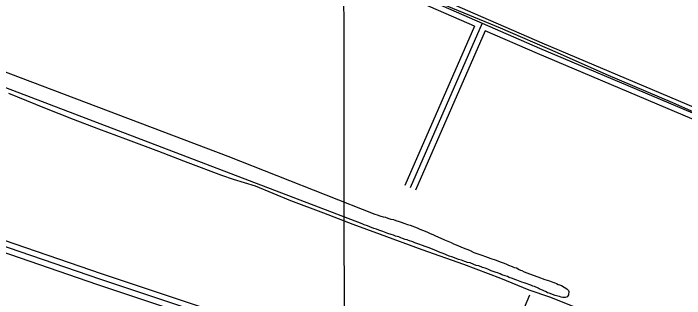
# Model space of a CAD drawing. Extents: x 3324104 to 3361979, y 612876 to 638273.
# Drawn here: x 3332612 to 3334359, y 624476 to 625220 of the extents above; entities that cross this region are included whole.
import ezdxf

# ---------------------------------------------------------------- set-up
doc = ezdxf.new("R2010")
doc.units = 0
for name, color, linetype in [('V-DTCH-CNTR', 7, 'Continuous'), ('V-GRID-MAJR', 7, 'Continuous'), ('V-ROAD-CNTR', 7, 'Continuous'), ('V-SITE-VEGE', 7, 'Continuous'), ('V-TOPO-SHOR', 7, 'Continuous')]:
    doc.layers.add(name, color=color, linetype=linetype)

msp = doc.modelspace()

# ---------------------------------------------------------------- linework, layer by layer
at = {"layer": 'V-DTCH-CNTR'}
msp.add_lwpolyline([(3332593.3, 625738.9), (3332638.2, 625718.9), (3332664.5, 625707.4), (3332776.2, 625658.3), (3332925.5, 625592.9), (3333091.3, 625522.9), (3333234.7, 625459.6), (3333399.4, 625385.4), (3333556.1, 625317.9), (3333730.4, 625243.7), (3333879.1, 625182.1), (3334027.8, 625117.3), (3334154.1, 625061.3), (3334327.9, 624987.6), (3334476.6, 624921.2), (3334654.1, 624846), (3334826.3, 624767.5), (3335054.4, 624669.7), (3335186.6, 624615.4), (3335213.3, 624600.7), (3335241.8, 624585.8)], dxfattribs=at)
at = {"layer": 'V-GRID-MAJR'}
msp.add_spline([(3333482.8, 618266.1), (3333474, 624325.5), (3333465.2, 630386.7), (3333456.4, 636448), (3333456.4, 636449.9)], degree=3, dxfattribs=at)
at = {"layer": 'V-ROAD-CNTR'}
for points in [[(3335244.7, 624593.9), (3333982.4, 625128.5), (3332530.7, 625761.9), (3330973, 626425.9), (3329903.1, 626890.9), (3329407.6, 627108), (3329344.5, 627137.7), (3329285.2, 627171.8), (3329211, 627206.3), (3329115.8, 627259.1), (3329065.2, 627297), (3328936.4, 627383.8), (3328690.9, 627544.6), (3328226.2, 627855.3)], [(3335250.5, 624607.7), (3333988.3, 625142.3), (3332614.3, 625741.8)], [(3333812.6, 625186.2), (3332601.8, 625714.5)], [(3333812.6, 625186.2), (3333631.2, 624770.7)], [(3333832.3, 625194), (3333644.9, 624764.7)], [(3333840.1, 625174.2), (3333658.7, 624758.7)], [(3335238.8, 624580.1), (3333976.5, 625114.7), (3333840.1, 625174.2)], [(3332238.3, 624752.4), (3332307.1, 624725.2), (3332840.9, 624541.7), (3333384.4, 624360.1), (3333502.9, 624324.9)], [(3332234, 624721.8), (3332296.8, 624697.1), (3332831.3, 624513.3), (3333375.4, 624331.5), (3333491.3, 624297.1)], [(3332302, 624711.1), (3332836.1, 624527.5), (3333379.9, 624345.8), (3333690.2, 624253.7), (3333745.7, 624242), (3333778.5, 624235.5), (3333821.6, 624228.2), (3333869.2, 624222.8), (3333911.9, 624205.9), (3334497.8, 623984.3), (3334530.8, 623956.4)]]:
    msp.add_lwpolyline(points, dxfattribs=at)
at = {"layer": 'V-SITE-VEGE'}
for points in [[(3333855.5, 624548.8), (3333847, 624553), (3333840.6, 624555.6), (3333833.7, 624557.7), (3333823.5, 624561.3), (3333817.1, 624562.9), (3333810.7, 624565.5), (3333801.2, 624569.1), (3333794.2, 624570.7), (3333787.8, 624572.8), (3333778.3, 624576.4), (3333771.3, 624578.5), (3333764.4, 624581.1), (3333753.8, 624584.7), (3333746.8, 624586.8), (3333737.2, 624591.5), (3333730.8, 624594.1), (3333723.4, 624596.7), (3333717, 624599.4), (3333707.4, 624603), (3333691.9, 624609.3), (3333687.1, 624610.8), (3333674.9, 624615.5), (3333670.1, 624617.1), (3333665.3, 624619.2), (3333657.3, 624621.8), (3333652, 624623.9), (3333640.8, 624627.5), (3333637.1, 624629.1), (3333632.3, 624630.6), (3333625.3, 624633.2), (3333620.6, 624634.3), (3333615.2, 624636.9), (3333607.2, 624639), (3333601.4, 624641.6), (3333596, 624643.7), (3333587, 624646.3), (3333574.2, 624651.5), (3333563.5, 624654.6), (3333557.2, 624657.2), (3333550.2, 624659.3), (3333540.1, 624663.5), (3333534.2, 624665.5), (3333525.2, 624668.1), (3333519.9, 624670.7), (3332478.1, 625069.1)], [(3332572.3, 625073.8), (3333170.5, 624847.6), (3333553.2, 624696)], [(3333553.2, 624696), (3333559.5, 624694.4), (3333565.9, 624692.3), (3333575, 624689.7), (3333580.8, 624688.2), (3333586.7, 624686.1), (3333595.2, 624683.5), (3333601.6, 624682), (3333607.5, 624679.9), (3333616.5, 624677.3), (3333621.9, 624675.2), (3333628.2, 624673.1), (3333637.8, 624669.5), (3333644.8, 624667.4), (3333662.9, 624660.6), (3333670.3, 624657.5), (3333677.3, 624654.3), (3333688.5, 624650.2), (3333695.4, 624647), (3333705.5, 624642.8), (3333711.4, 624640.2), (3333717.2, 624637.1), (3333734.3, 624629.2), (3333751.4, 624622.5), (3333758.3, 624618.8), (3333765.2, 624616.2), (3333782.8, 624608.3), (3333799.3, 624602.1), (3333811.1, 624596.8), (3333831.3, 624589.5), (3333840.9, 624585.9), (3333847.8, 624583.8), (3333855.3, 624580.7), (3333865.9, 624577), (3333872.9, 624575), (3333879.3, 624571.8), (3333889.4, 624568.7), (3333895.8, 624566.1), (3333901.1, 624563.5), (3333910.2, 624560.3), (3333916, 624557.7), (3333921.9, 624556.2), (3333928.8, 624552.5), (3333932.5, 624550.4), (3333935.7, 624549.4), (3333942.1, 624546.2), (3333956, 624540.5), (3333977.3, 624533.2), (3333995.4, 624526.4), (3334001.3, 624524.3), (3334007.7, 624522.8), (3334016.7, 624519.1), (3334021.5, 624517.6), (3334025.8, 624516), (3334030.6, 624513.4), (3334033.8, 624511.8), (3334036.4, 624511.3), (3334039.1, 624510.3), (3334052.5, 624501.3), (3334055.7, 624499.2), (3334057.3, 624497.1), (3334057.8, 624494.5), (3334057.8, 624491.8), (3334057.3, 624488.6), (3334056.8, 624486.5), (3334055.2, 624483.3), (3334054.2, 624480.6), (3334048.9, 624479), (3334046.2, 624479), (3334042.5, 624479.5), (3334037.7, 624480), (3334034, 624481.5), (3334029.2, 624482.6), (3334022.3, 624484.6), (3334006.8, 624490.4), (3334002.6, 624491.4), (3333998.8, 624494), (3333993, 624496.6), (3333989.8, 624498.2), (3333986.6, 624499.3), (3333981.2, 624501.9), (3333978.6, 624503.4), (3333968.5, 624507.6), (3333964.7, 624508.7), (3333958.9, 624511.3), (3333954.1, 624512.8), (3333949.3, 624514.9), (3333941.8, 624517.5), (3333936, 624519.1), (3333922.6, 624524.3), (3333917.3, 624525.9), (3333911.4, 624528.5), (3333902.9, 624531.1), (3333898.1, 624533.7), (3333892.3, 624535.2), (3333883.7, 624538.4), (3333879.5, 624540.5), (3333874.7, 624542.6), (3333866.2, 624545.2), (3333861.4, 624547.2), (3333855.5, 624548.8)]]:
    msp.add_lwpolyline(points, dxfattribs=at)
at = {"layer": 'V-TOPO-SHOR'}
for points in [[(3334418.1, 624322.8), (3334310.5, 624360.8), (3334236.4, 624391.1), (3334173, 624416.2), (3334106.9, 624440.7), (3334008.3, 624479.8), (3333955.1, 624498.6), (3333881, 624528.9), (3333784.5, 624564.9), (3333675.9, 624603.4), (3333567.7, 624643), (3333496.3, 624669.1), (3333420.1, 624699.3), (3333334.3, 624731.1), (3333242.1, 624769.3), (3333185.1, 624786.9), (3333154.8, 624797.3), (3333066.9, 624829.7), (3332991.2, 624859.4), (3332905.4, 624891.7), (3332835.1, 624917.8), (3332769, 624943.4), (3332694.4, 624972.6), (3332600.6, 625010.7)], [(3333793.7, 624249.4), (3333845.3, 624236.1), (3333855.3, 624244.5), (3333956.6, 624486.3)]]:
    msp.add_lwpolyline(points, dxfattribs=at)

doc.saveas('drawing.dxf')
